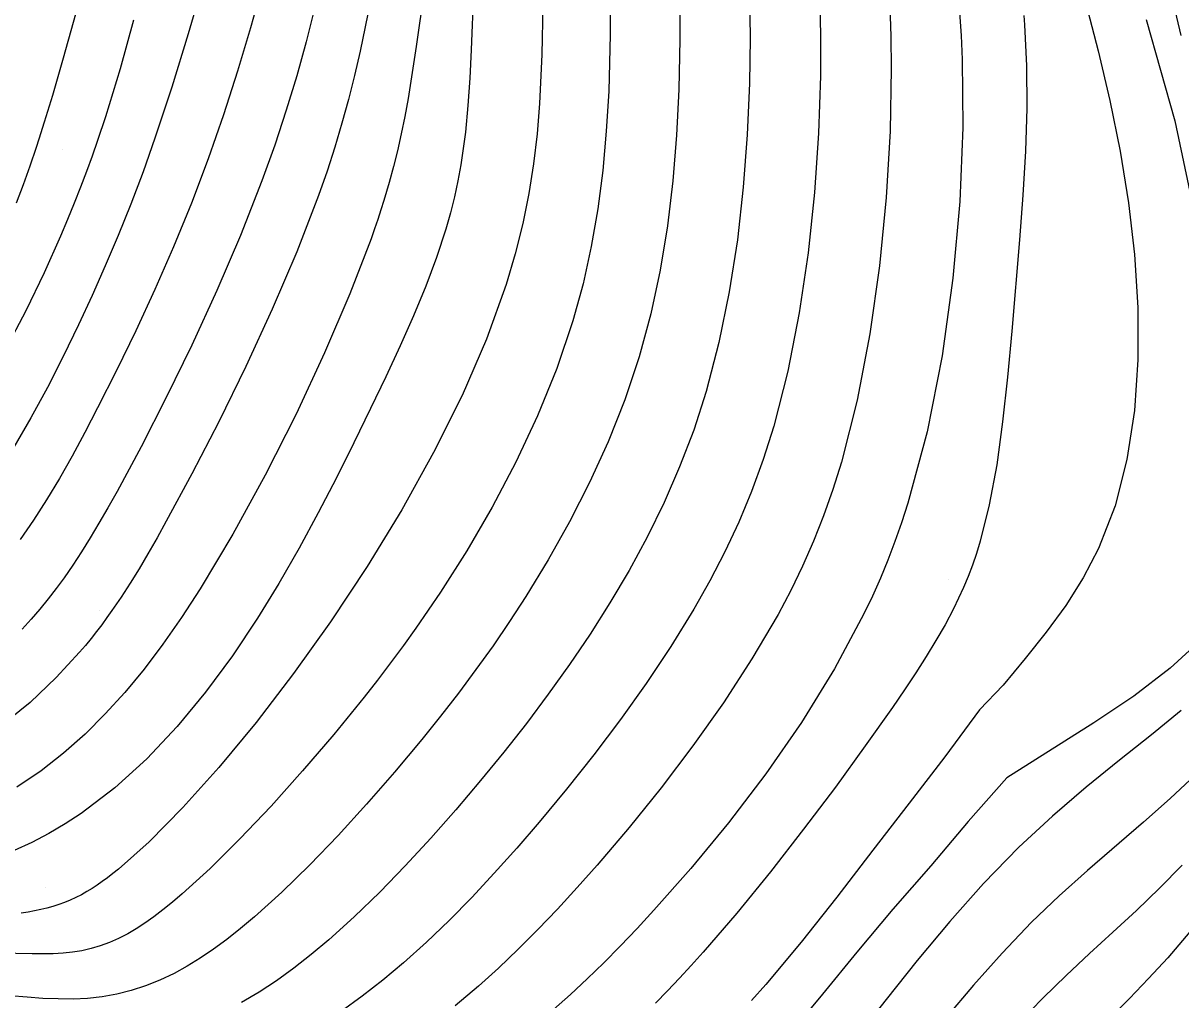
# Model space of a CAD drawing. Extents: x 2356077 to 2359823, y 225951 to 227822.
# Drawn here: x 2357044.1 to 2357104.3, y 227342.7 to 227393.5 of the extents above; entities that cross this region are included whole.
import ezdxf

# ---------------------------------------------------------------- set-up
doc = ezdxf.new("R2010")
doc.units = 0
for name, color, linetype in [('DTM Contours Major', 7, 'Continuous'), ('DTM Contours Minor', 7, 'Continuous'), ('PH Exist DTM Point', 7, 'Continuous')]:
    doc.layers.add(name, color=color, linetype=linetype)

msp = doc.modelspace()

# ---------------------------------------------------------------- linework, layer by layer
at = {"layer": 'DTM Contours Major'}
for points in [[(2357074.683, 227395.948), (2357074.674, 227392.952), (2357074.589, 227390.002), (2357074.466, 227387.919), (2357074.28, 227385.884), (2357074.023, 227383.889), (2357073.685, 227381.924), (2357073.257, 227379.982), (2357072.73, 227378.056), (2357071.888, 227375.567), (2357070.888, 227373.108), (2357069.758, 227370.697), (2357068.523, 227368.353), (2357067.209, 227366.094), (2357065.844, 227363.939), (2357065.21, 227362.993), (2357064.568, 227362.067), (2357063.915, 227361.157), (2357063.249, 227360.257), (2357062.568, 227359.363), (2357061.868, 227358.469), (2357060.299, 227356.54), (2357058.674, 227354.637), (2357057.033, 227352.808), (2357055.416, 227351.1), (2357053.864, 227349.561), (2357052.417, 227348.238), (2357051.904, 227347.802), (2357051.409, 227347.404), (2357050.932, 227347.041), (2357050.469, 227346.714), (2357050.02, 227346.422), (2357049.582, 227346.164), (2357049.099, 227345.913), (2357048.624, 227345.702), (2357048.151, 227345.528), (2357047.676, 227345.389), (2357047.196, 227345.282), (2357046.705, 227345.204), (2357046.216, 227345.155), (2357045.707, 227345.127), (2357045.173, 227345.116), (2357044.607, 227345.118), (2357042.915, 227345.156)], [(2357059.289, 227394.31), (2357058.851, 227392.564), (2357058.366, 227390.802), (2357057.827, 227389.016), (2357057.227, 227387.196), (2357056.559, 227385.336), (2357055.446, 227382.504), (2357054.215, 227379.634), (2357052.913, 227376.795), (2357051.583, 227374.06), (2357050.272, 227371.496), (2357049.023, 227369.176), (2357048.548, 227368.327), (2357048.085, 227367.524), (2357047.631, 227366.764), (2357047.18, 227366.04), (2357046.729, 227365.35), (2357046.272, 227364.689), (2357045.863, 227364.129), (2357045.443, 227363.584), (2357045.009, 227363.051), (2357044.559, 227362.528), (2357044.09, 227362.01)], [(2357092.838, 227394.102), (2357092.921, 227392.904), (2357092.978, 227391.653), (2357093.003, 227388.108), (2357092.842, 227384.271), (2357092.484, 227380.27), (2357091.922, 227376.232), (2357091.147, 227372.286), (2357090.149, 227368.56), (2357089.822, 227367.552), (2357089.474, 227366.569), (2357089.106, 227365.607), (2357088.716, 227364.661), (2357088.302, 227363.727), (2357087.864, 227362.803), (2357086.334, 227359.941), (2357084.611, 227357.156), (2357082.753, 227354.48), (2357080.818, 227351.94), (2357078.863, 227349.568), (2357076.945, 227347.391), (2357076.062, 227346.434), (2357075.194, 227345.523), (2357074.333, 227344.651), (2357073.473, 227343.814), (2357072.605, 227343.005), (2357071.723, 227342.221)], [(2357105.103, 227354.429), (2357103.791, 227353.195), (2357102.401, 227351.967), (2357099.491, 227349.457), (2357098.021, 227348.141), (2357096.575, 227346.76), (2357095.043, 227345.162), (2357093.561, 227343.495), (2357092.121, 227341.788)]]:
    msp.add_lwpolyline(points, dxfattribs=at)
at = {"layer": 'DTM Contours Minor'}
for points in [[(2357105.029, 227434.096), (2357103.881, 227432.352), (2357102.856, 227430.628), (2357101.961, 227428.912), (2357101.202, 227427.195), (2357100.588, 227425.466), (2357100.125, 227423.715), (2357099.76, 227421.469), (2357099.608, 227419.208), (2357099.628, 227416.968), (2357099.782, 227414.787), (2357100.029, 227412.701), (2357100.33, 227410.747), (2357100.524, 227409.631), (2357100.726, 227408.561), (2357100.937, 227407.519), (2357101.234, 227406.143), (2357101.552, 227404.745), (2357102.783, 227399.487), (2357103.798, 227395.198), (2357104.348, 227392.899)], [(2357047.388, 227395.893), (2357046.219, 227391.715), (2357045.66, 227389.776), (2357045.243, 227388.394), (2357044.964, 227387.509), (2357044.822, 227387.074), (2357044.492, 227386.099), (2357044.148, 227385.138), (2357043.787, 227384.184)], [(2357078.284, 227395.333), (2357078.296, 227392.717), (2357078.242, 227390.093), (2357078.122, 227387.712), (2357077.925, 227385.347), (2357077.642, 227383.004), (2357077.261, 227380.691), (2357076.774, 227378.414), (2357076.17, 227376.18), (2357075.424, 227373.94), (2357074.562, 227371.758), (2357073.599, 227369.639), (2357072.555, 227367.589), (2357071.444, 227365.612), (2357070.284, 227363.713), (2357069.439, 227362.413), (2357068.574, 227361.147), (2357067.688, 227359.908), (2357066.777, 227358.689), (2357065.84, 227357.481), (2357064.873, 227356.278), (2357063.457, 227354.58), (2357062, 227352.906), (2357060.521, 227351.285), (2357059.044, 227349.749), (2357057.589, 227348.327), (2357056.179, 227347.049), (2357055.449, 227346.436), (2357054.737, 227345.872), (2357054.038, 227345.357), (2357053.351, 227344.891), (2357052.673, 227344.474), (2357052.002, 227344.105), (2357051.253, 227343.747), (2357050.506, 227343.447), (2357049.759, 227343.205), (2357049.009, 227343.018), (2357048.253, 227342.884), (2357047.488, 227342.801), (2357046.737, 227342.767), (2357045.968, 227342.771), (2357045.173, 227342.804), (2357044.346, 227342.859), (2357042.563, 227342.998)], [(2357053.556, 227395.825), (2357052.725, 227392.981), (2357051.874, 227390.211), (2357050.997, 227387.553), (2357050.375, 227385.809), (2357049.738, 227384.128), (2357049.083, 227382.501), (2357048.413, 227380.919), (2357047.726, 227379.373), (2357047.021, 227377.855), (2357046.224, 227376.206), (2357045.4, 227374.589), (2357044.544, 227373.013), (2357043.649, 227371.488)], [(2357056.581, 227395.542), (2357055.965, 227393.308), (2357055.295, 227391.046), (2357054.564, 227388.769), (2357053.769, 227386.491), (2357052.891, 227384.185), (2357051.957, 227381.912), (2357050.986, 227379.69), (2357049.994, 227377.539), (2357048.998, 227375.478), (2357048.016, 227373.527), (2357047.348, 227372.244), (2357046.689, 227371.02), (2357046.03, 227369.854), (2357045.364, 227368.744), (2357044.684, 227367.687), (2357043.983, 227366.682)], [(2357067.568, 227395.183), (2357067.441, 227392.151), (2357067.366, 227390.688), (2357067.268, 227389.262), (2357067.135, 227387.875), (2357067.027, 227387.02), (2357066.898, 227386.176), (2357066.745, 227385.339), (2357066.567, 227384.505), (2357066.361, 227383.669), (2357066.124, 227382.826), (2357065.644, 227381.357), (2357065.079, 227379.856), (2357064.442, 227378.32), (2357063.743, 227376.749), (2357062.994, 227375.143), (2357062.207, 227373.499), (2357061.337, 227371.712), (2357060.432, 227369.894), (2357059.485, 227368.06), (2357058.491, 227366.223), (2357057.443, 227364.396), (2357056.335, 227362.593), (2357055.025, 227360.629), (2357053.631, 227358.737), (2357052.15, 227356.943), (2357050.58, 227355.274), (2357048.917, 227353.757), (2357047.158, 227352.417), (2357046.334, 227351.879), (2357045.483, 227351.38), (2357044.599, 227350.921), (2357043.676, 227350.498)], [(2357064.987, 227395.237), (2357064.586, 227392.33), (2357064.154, 227389.63), (2357063.982, 227388.695), (2357063.8, 227387.791), (2357063.603, 227386.908), (2357063.401, 227386.084), (2357063.179, 227385.262), (2357063.042, 227384.788), (2357062.897, 227384.31), (2357062.744, 227383.827), (2357062.583, 227383.336), (2357062.412, 227382.836), (2357062.233, 227382.326), (2357061.136, 227379.462), (2357059.82, 227376.384), (2357058.335, 227373.202), (2357056.73, 227370.024), (2357055.052, 227366.959), (2357053.35, 227364.115), (2357052.379, 227362.621), (2357051.407, 227361.228), (2357050.428, 227359.932), (2357049.432, 227358.725), (2357048.411, 227357.6), (2357047.358, 227356.551), (2357046.244, 227355.558), (2357045.071, 227354.639), (2357043.819, 227353.796)], [(2357081.915, 227395.037), (2357081.941, 227392.76), (2357081.909, 227390.428), (2357081.794, 227387.736), (2357081.588, 227385.007), (2357081.28, 227382.274), (2357080.861, 227379.569), (2357080.322, 227376.924), (2357079.654, 227374.371), (2357079.009, 227372.374), (2357078.278, 227370.452), (2357077.47, 227368.599), (2357076.591, 227366.807), (2357075.649, 227365.069), (2357074.651, 227363.378), (2357073.626, 227361.76), (2357072.558, 227360.178), (2357071.45, 227358.627), (2357070.307, 227357.106), (2357069.134, 227355.611), (2357067.932, 227354.14), (2357066.642, 227352.616), (2357065.333, 227351.13), (2357064.011, 227349.696), (2357062.683, 227348.329), (2357061.356, 227347.043), (2357060.036, 227345.853), (2357059.125, 227345.089), (2357058.218, 227344.378), (2357057.313, 227343.723), (2357056.406, 227343.123), (2357055.496, 227342.58)], [(2357085.565, 227394.761), (2357085.607, 227392.825), (2357085.599, 227390.808), (2357085.498, 227387.825), (2357085.286, 227384.731), (2357084.954, 227381.593), (2357084.496, 227378.476), (2357083.904, 227375.445), (2357083.17, 227372.567), (2357082.625, 227370.834), (2357082.02, 227369.177), (2357081.356, 227367.583), (2357080.633, 227366.038), (2357079.852, 227364.53), (2357079.013, 227363.046), (2357077.82, 227361.104), (2357076.545, 227359.188), (2357075.206, 227357.309), (2357073.82, 227355.473), (2357072.403, 227353.691), (2357070.974, 227351.969), (2357069.807, 227350.615), (2357068.641, 227349.31), (2357067.471, 227348.058), (2357066.297, 227346.862), (2357065.113, 227345.725), (2357063.919, 227344.649), (2357062.852, 227343.753), (2357061.771, 227342.91), (2357060.673, 227342.122)], [(2357062.183, 227394.613), (2357061.668, 227392.083), (2357061.377, 227390.824), (2357061.063, 227389.579), (2357060.721, 227388.339), (2357060.348, 227387.096), (2357059.942, 227385.842), (2357059.498, 227384.569), (2357058.372, 227381.644), (2357057.097, 227378.657), (2357055.727, 227375.683), (2357054.316, 227372.802), (2357052.918, 227370.091), (2357051.585, 227367.626), (2357051.102, 227366.761), (2357050.631, 227365.94), (2357050.167, 227365.156), (2357049.704, 227364.405), (2357049.236, 227363.682), (2357048.759, 227362.981), (2357048.496, 227362.612), (2357048.227, 227362.246), (2357047.952, 227361.885), (2357047.67, 227361.526), (2357047.379, 227361.169), (2357047.079, 227360.814), (2357045.864, 227359.49), (2357044.498, 227358.199), (2357042.973, 227356.967)], [(2357071.162, 227394.476), (2357071.119, 227391.906), (2357070.996, 227389.364), (2357070.864, 227387.79), (2357070.68, 227386.233), (2357070.436, 227384.681), (2357070.123, 227383.122), (2357069.733, 227381.545), (2357069.257, 227379.938), (2357068.232, 227377.099), (2357066.964, 227374.176), (2357065.485, 227371.207), (2357063.83, 227368.229), (2357062.031, 227365.28), (2357060.122, 227362.398), (2357058.2, 227359.705), (2357056.25, 227357.162), (2357054.32, 227354.82), (2357052.453, 227352.732), (2357050.697, 227350.949), (2357049.096, 227349.523), (2357048.81, 227349.294), (2357048.53, 227349.08), (2357048.256, 227348.88), (2357047.987, 227348.694), (2357047.722, 227348.522), (2357047.461, 227348.362), (2357047.169, 227348.198), (2357046.878, 227348.05), (2357046.586, 227347.915), (2357046.291, 227347.793), (2357045.991, 227347.684), (2357045.684, 227347.586), (2357045.379, 227347.5), (2357045.064, 227347.423), (2357044.737, 227347.354), (2357044.395, 227347.29), (2357044.038, 227347.232)], [(2357089.202, 227394.433), (2357089.263, 227392.847), (2357089.285, 227391.184), (2357089.221, 227387.928), (2357089.018, 227384.474), (2357088.67, 227380.923), (2357088.17, 227377.376), (2357087.513, 227373.935), (2357086.693, 227370.701), (2357086.249, 227369.275), (2357085.765, 227367.907), (2357085.239, 227366.585), (2357084.67, 227365.297), (2357084.056, 227364.033), (2357083.394, 227362.781), (2357082.04, 227360.464), (2357080.552, 227358.174), (2357078.966, 227355.934), (2357077.319, 227353.765), (2357075.646, 227351.692), (2357073.984, 227349.736), (2357072.95, 227348.566), (2357071.928, 227347.449), (2357070.91, 227346.381), (2357069.89, 227345.359), (2357068.859, 227344.38), (2357067.811, 227343.439), (2357066.601, 227342.421)], [(2357099.378, 227394.628), (2357100.036, 227392.111), (2357100.645, 227389.52), (2357101.179, 227386.876), (2357101.616, 227384.198), (2357101.933, 227381.507), (2357102.108, 227378.748), (2357102.112, 227376.029), (2357101.928, 227373.382), (2357101.537, 227370.841), (2357100.92, 227368.438), (2357100.061, 227366.207), (2357099.269, 227364.69), (2357098.357, 227363.252), (2357097.345, 227361.862), (2357096.254, 227360.489), (2357095.104, 227359.102), (2357093.868, 227357.814), (2357092.077, 227355.37), (2357090.21, 227352.96), (2357088.331, 227350.506), (2357086.453, 227348.073), (2357084.59, 227345.725), (2357082.757, 227343.529), (2357082.018, 227342.688)], [(2357049.888, 227393.695), (2357049.538, 227392.427), (2357049.181, 227391.17), (2357048.81, 227389.92), (2357048.422, 227388.676), (2357048.01, 227387.433), (2357047.729, 227386.63), (2357047.434, 227385.822), (2357047.124, 227385.006), (2357046.796, 227384.177), (2357046.45, 227383.332), (2357046.082, 227382.466), (2357045.23, 227380.558), (2357044.279, 227378.578), (2357043.232, 227376.565)], [(2357096.169, 227393.95), (2357096.212, 227393.454), (2357096.322, 227391.321), (2357096.33, 227389.124), (2357096.257, 227386.876), (2357096.123, 227384.589), (2357095.95, 227382.277), (2357095.553, 227377.519), (2357095.332, 227375.122), (2357095.075, 227372.794), (2357094.764, 227370.571), (2357094.38, 227368.489), (2357093.904, 227366.583), (2357093.709, 227365.953), (2357093.499, 227365.346), (2357093.276, 227364.758), (2357093.037, 227364.186), (2357092.784, 227363.626), (2357092.516, 227363.075), (2357092.08, 227362.246), (2357091.608, 227361.419), (2357091.099, 227360.584), (2357090.553, 227359.732), (2357089.968, 227358.855), (2357089.344, 227357.944), (2357087.931, 227355.935), (2357086.38, 227353.799), (2357084.726, 227351.599), (2357083.006, 227349.393), (2357081.254, 227347.244), (2357079.506, 227345.21), (2357078.884, 227344.517), (2357078.263, 227343.845), (2357077.641, 227343.191), (2357077.015, 227342.554)], [(2357102.534, 227393.74), (2357104.033, 227388.465), (2357105.185, 227382.963)], [(2357105.397, 227361.458), (2357103.778, 227359.976), (2357101.903, 227358.53), (2357099.81, 227357.132), (2357095.284, 227354.276), (2357093.279, 227351.997), (2357091.343, 227349.691), (2357089.362, 227347.452), (2357087.485, 227345.207), (2357085.704, 227343.027), (2357084.015, 227340.981)], [(2357104.361, 227357.78), (2357102.816, 227356.521), (2357101.153, 227355.194), (2357099.419, 227353.787), (2357097.659, 227352.285), (2357095.921, 227350.675), (2357094.085, 227348.784), (2357092.325, 227346.797), (2357090.636, 227344.765), (2357089.015, 227342.738), (2357087.456, 227340.766)], [(2357104.412, 227349.73), (2357103.234, 227348.534), (2357102.03, 227347.382), (2357100.811, 227346.253), (2357099.589, 227345.131), (2357098.375, 227343.996), (2357097.179, 227342.832), (2357095.9, 227341.506)], [(2357105.194, 227346.717), (2357103.664, 227344.917), (2357102.666, 227343.828), (2357101.678, 227342.801), (2357100.704, 227341.821)]]:
    msp.add_lwpolyline(points, dxfattribs=at)
at = {"layer": 'PH Exist DTM Point'}
for p, q in [((2357046.175, 227386.97), (2357046.175, 227386.97)), ((2357063.242, 227386.133), (2357063.242, 227386.133)), ((2357092.252, 227364.573), (2357092.252, 227364.573)), ((2357048.121, 227362.977), (2357048.121, 227362.977)), ((2357060.306, 227362.629), (2357060.306, 227362.629)), ((2357045.309, 227348.565), (2357045.309, 227348.565))]:
    msp.add_line(p, q, dxfattribs=at)

doc.saveas('drawing.dxf')
